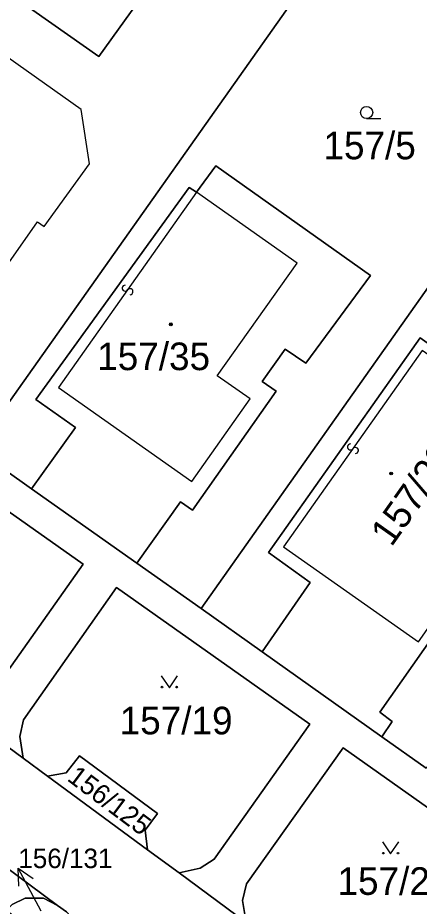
# Model space of a CAD drawing. Extents: x -598233 to -596890, y -1157848 to -1156431.
# Drawn here: x -597528.4 to -597503.6, y -1156804.9 to -1156750.1 of the extents above; entities that cross this region are included whole.
import ezdxf

# ---------------------------------------------------------------- set-up
doc = ezdxf.new("R2010")
doc.units = 0
for name, color, linetype in [('Level 1', 7, 'Continuous'), ('Level 13', 7, 'Continuous'), ('Level 3', 7, 'Continuous'), ('Level 4', 7, 'Continuous'), ('Level 5', 7, 'Continuous'), ('Level 57', 7, 'Continuous'), ('Level 60', 7, 'Continuous')]:
    doc.layers.add(name, color=color, linetype=linetype)

msp = doc.modelspace()

# ---------------------------------------------------------------- linework, layer by layer
at = {"layer": 'Level 1'}
for points in [[(-597531.26, -1156750.96), (-597529.36, -1156748.26), (-597523.37, -1156752.49), (-597516.31, -1156742.66), (-597522.2, -1156738.47), (-597522.83, -1156739.29), (-597524.46, -1156738.05)], [(-597530.97, -1156776.69), (-597506.5, -1156742.09)], [(-597517.08, -1156786.51), (-597493.42, -1156753.02)], [(-597517.36, -1156760.85), (-597516.17, -1156759.24), (-597506.65, -1156765.98), (-597510.62, -1156771.4), (-597511.89, -1156770.52), (-597513.31, -1156772.52), (-597512.45, -1156773.12), (-597517.6, -1156780.44), (-597518.34, -1156779.93), (-597521.03, -1156783.72)], [(-597527.52, -1156779.13), (-597524.81, -1156775.35), (-597527.25, -1156773.63), (-597517.8, -1156760.56), (-597517.36, -1156760.85)], [(-597513.32, -1156789.18), (-597510.35, -1156784.9), (-597512.93, -1156783.06), (-597503.58, -1156769.84), (-597500.38, -1156772.1), (-597499.33, -1156770.6), (-597493.86, -1156774.47), (-597498.37, -1156780.81), (-597499.88, -1156779.77), (-597501.32, -1156781.78), (-597499.29, -1156783.24), (-597506.07, -1156792.9), (-597505.3, -1156793.46), (-597505.94, -1156794.41)], [(-597541.72, -1156785.67), (-597541.96, -1156784.33), (-597541.75, -1156783.29), (-597536.19, -1156775.41), (-597524.33, -1156783.78), (-597530.02, -1156791.8), (-597531.1, -1156792.51), (-597532.13, -1156792.71)], [(-597527.52, -1156779.13), (-597530.97, -1156776.69)], [(-597521.03, -1156783.72), (-597527.52, -1156779.13)], [(-597517.08, -1156786.51), (-597521.03, -1156783.72)], [(-597528.04, -1156795.72), (-597528.23, -1156794.39), (-597528.02, -1156793.37), (-597522.29, -1156785.22), (-597510.37, -1156793.64), (-597516.26, -1156801.95), (-597517.14, -1156802.5), (-597518.43, -1156802.8)], [(-597517.08, -1156786.51), (-597513.32, -1156789.18)], [(-597513.32, -1156789.18), (-597505.94, -1156794.41)], [(-597528.04, -1156795.72), (-597532.13, -1156792.71)], [(-597505.94, -1156794.41), (-597503.21, -1156796.34)], [(-597514.3, -1156805.85), (-597514.52, -1156804.5), (-597514.27, -1156803.47), (-597508.33, -1156795.09), (-597496.6, -1156803.39), (-597502.59, -1156812.02), (-597503.51, -1156812.55), (-597504.78, -1156812.86)], [(-597526.53, -1156796.83), (-597528.04, -1156795.72)], [(-597526.53, -1156796.83), (-597525.38, -1156796.64), (-597524.56, -1156795.59), (-597519.76, -1156799.14), (-597520.51, -1156800.17), (-597520.38, -1156801.37)], [(-597520.38, -1156801.37), (-597526.53, -1156796.83)], [(-597525.92, -1156804.8), (-597531.78, -1156800.46)], [(-597518.43, -1156802.8), (-597520.38, -1156801.37)], [(-597514.3, -1156805.85), (-597518.43, -1156802.8)], [(-597525.37, -1156805.19), (-597524.67, -1156805.96), (-597524.39, -1156806.85), (-597524.53, -1156807.82), (-597524.76, -1156808.28), (-597529.08, -1156805.11), (-597528.72, -1156804.75), (-597527.9, -1156804.35), (-597526.79, -1156804.36), (-597525.92, -1156804.8)], [(-597525.92, -1156804.8), (-597525.37, -1156805.19)]]:
    msp.add_lwpolyline(points, dxfattribs=at)
at = {"layer": 'Level 13'}
for centre, start, end in [((-597521.75, -1156766.773), 91.9911, 324.5811), ((-597521.45, -1156766.988), 272.2056, 144.3036), ((-597507.87, -1156776.553), 91.9444, 324.5344), ((-597507.57, -1156776.768), 272.1589, 144.2569)]:
    msp.add_arc(centre, 0.184, start, end, dxfattribs=at)
at = {"layer": 'Level 3'}
for points in [[(-597539.83, -1156763.09), (-597531.52, -1156768.91), (-597527.16, -1156762.69), (-597526.74, -1156762.98), (-597523.94, -1156759.1), (-597524.46, -1156755.76), (-597531.26, -1156750.96)], [(-597517.36, -1156760.85), (-597525.85, -1156772.9), (-597517.65, -1156778.68), (-597514.06, -1156773.59), (-597516.08, -1156772.17), (-597511.15, -1156765.22), (-597517.36, -1156760.85)], [(-597511.99, -1156782.71), (-597503.69, -1156788.55), (-597500.05, -1156783.38), (-597502.09, -1156781.93), (-597497.21, -1156775.01), (-597503.45, -1156770.61), (-597511.99, -1156782.71)]]:
    msp.add_lwpolyline(points, dxfattribs=at)
at = {"layer": 'Level 5'}
msp.add_line((-597506.88, -1156756.32), (-597506.005, -1156756.32), dxfattribs=at)
for points in [[(-597519.531, -1156790.65), (-597519.03, -1156791.4), (-597518.53, -1156790.65)], [(-597505.901, -1156800.88), (-597505.4, -1156801.63), (-597504.9, -1156800.88)]]:
    msp.add_lwpolyline(points, dxfattribs=at)
for centre, radius in [((-597506.88, -1156755.945), 0.375), ((-597518.94, -1156769), 0.09), ((-597518.94, -1156769), 0.0521), ((-597505.37, -1156778.19), 0.09), ((-597505.37, -1156778.19), 0.0521), ((-597519.48, -1156791.35), 0.05), ((-597518.581, -1156791.35), 0.05), ((-597505.85, -1156801.58), 0.05), ((-597504.951, -1156801.58), 0.05)]:
    msp.add_circle(centre, radius, dxfattribs=at)
at = {"layer": 'Level 57'}
msp.add_line((-597526.915, -1156805.144), (-597528.333, -1156802.5), dxfattribs=at)
msp.add_lwpolyline([(-597528.301, -1156803.618), (-597528.333, -1156802.5), (-597527.42, -1156803.145)], dxfattribs=at)
at = {"layer": 'Level 60'}
for points in [[(-597644.58, -1156692.49), (-597634.18, -1156702.41), (-597629.52, -1156706.86), (-597623.37, -1156711.22), (-597602.24, -1156726.18), (-597594.45, -1156731.7), (-597572.57, -1156747.2), (-597558.7, -1156757.03), (-597544.83, -1156766.86), (-597541.06, -1156769.53), (-597530.97, -1156776.69), (-597527.52, -1156779.13), (-597521.03, -1156783.72), (-597517.08, -1156786.51), (-597513.32, -1156789.18), (-597505.94, -1156794.41), (-597503.21, -1156796.34)], [(-597578.19, -1156758.79), (-597573.18, -1156762.47), (-597569.08, -1156765.47), (-597567.57, -1156766.58), (-597561.44, -1156771.15), (-597559.53, -1156772.55), (-597555.44, -1156775.56), (-597553.92, -1156776.68), (-597547.74, -1156781.23), (-597545.89, -1156782.59), (-597541.72, -1156785.67), (-597540.23, -1156786.77), (-597534.05, -1156791.3), (-597532.13, -1156792.71), (-597528.04, -1156795.72), (-597526.53, -1156796.83), (-597520.38, -1156801.37), (-597518.43, -1156802.8), (-597514.3, -1156805.85)], [(-597525.37, -1156805.19), (-597525.92, -1156804.8), (-597531.78, -1156800.46), (-597532.34, -1156800.07), (-597538.28, -1156795.67), (-597538.77, -1156795.33), (-597544.5, -1156791.07), (-597545.18, -1156790.57), (-597551.08, -1156786.24), (-597552.24, -1156785.38), (-597561.83, -1156778.32), (-597565.57, -1156775.58), (-597579.99, -1156764.93)], [(-597530.02, -1156791.8), (-597524.33, -1156783.78), (-597536.19, -1156775.41)], [(-597496.6, -1156803.39), (-597508.33, -1156795.09), (-597514.27, -1156803.47), (-597514.52, -1156804.5), (-597514.3, -1156805.85), (-597518.43, -1156802.8), (-597517.14, -1156802.5), (-597516.26, -1156801.95), (-597510.37, -1156793.64), (-597522.29, -1156785.22), (-597528.02, -1156793.37), (-597528.23, -1156794.39), (-597528.04, -1156795.72), (-597532.13, -1156792.71)], [(-597531.78, -1156800.46), (-597525.92, -1156804.8), (-597526.79, -1156804.36), (-597527.9, -1156804.35), (-597528.72, -1156804.75)]]:
    msp.add_lwpolyline(points, dxfattribs=at)
for points in [[(-597524.46, -1156738.05), (-597519.59, -1156731.16), (-597516.78, -1156733.5), (-597506.5, -1156742.09), (-597530.97, -1156776.69), (-597541.06, -1156769.53), (-597538.16, -1156765.41), (-597540.36, -1156763.88), (-597539.83, -1156763.09), (-597531.26, -1156750.96), (-597529.36, -1156748.26), (-597523.37, -1156752.49), (-597516.31, -1156742.66), (-597522.2, -1156738.47), (-597522.83, -1156739.29)], [(-597544.83, -1156766.86), (-597524.46, -1156738.05), (-597522.83, -1156739.29), (-597522.2, -1156738.47), (-597516.31, -1156742.66), (-597523.37, -1156752.49), (-597529.36, -1156748.26), (-597531.26, -1156750.96), (-597539.83, -1156763.09), (-597540.36, -1156763.88), (-597538.16, -1156765.41), (-597541.06, -1156769.53)], [(-597493.42, -1156753.02), (-597517.08, -1156786.51), (-597521.03, -1156783.72), (-597518.34, -1156779.93), (-597517.6, -1156780.44), (-597512.45, -1156773.12), (-597513.31, -1156772.52), (-597511.89, -1156770.52), (-597510.62, -1156771.4), (-597506.65, -1156765.98), (-597516.17, -1156759.24), (-597517.36, -1156760.85), (-597517.8, -1156760.56), (-597527.25, -1156773.63), (-597524.81, -1156775.35), (-597527.52, -1156779.13), (-597530.97, -1156776.69), (-597506.5, -1156742.09), (-597505.99, -1156742.51), (-597495.39, -1156751.37)], [(-597517.08, -1156786.51), (-597493.42, -1156753.02), (-597488.14, -1156757.43), (-597480.33, -1156763.96), (-597503.21, -1156796.34), (-597505.94, -1156794.41), (-597505.3, -1156793.46), (-597506.07, -1156792.9), (-597499.29, -1156783.24), (-597501.32, -1156781.78), (-597499.88, -1156779.77), (-597498.37, -1156780.81), (-597493.86, -1156774.47), (-597499.33, -1156770.6), (-597500.38, -1156772.1), (-597503.58, -1156769.84), (-597512.93, -1156783.06), (-597510.35, -1156784.9), (-597513.32, -1156789.18)], [(-597524.81, -1156775.35), (-597527.25, -1156773.63), (-597517.8, -1156760.56), (-597517.36, -1156760.85), (-597516.17, -1156759.24), (-597506.65, -1156765.98), (-597510.62, -1156771.4), (-597511.89, -1156770.52), (-597513.31, -1156772.52), (-597512.45, -1156773.12), (-597517.6, -1156780.44), (-597518.34, -1156779.93), (-597521.03, -1156783.72), (-597527.52, -1156779.13)], [(-597510.35, -1156784.9), (-597512.93, -1156783.06), (-597503.58, -1156769.84), (-597500.38, -1156772.1), (-597499.33, -1156770.6), (-597493.86, -1156774.47), (-597498.37, -1156780.81), (-597499.88, -1156779.77), (-597501.32, -1156781.78), (-597499.29, -1156783.24), (-597506.07, -1156792.9), (-597505.3, -1156793.46), (-597505.94, -1156794.41), (-597513.32, -1156789.18)], [(-597541.96, -1156784.33), (-597541.75, -1156783.29), (-597536.19, -1156775.41), (-597524.33, -1156783.78), (-597530.02, -1156791.8), (-597531.1, -1156792.51), (-597532.13, -1156792.71), (-597534.05, -1156791.3), (-597534.23, -1156790.17), (-597533.43, -1156789.07), (-597538.28, -1156785.49), (-597539.06, -1156786.57), (-597540.23, -1156786.77), (-597541.72, -1156785.67)], [(-597528.23, -1156794.39), (-597528.02, -1156793.37), (-597522.29, -1156785.22), (-597510.37, -1156793.64), (-597516.26, -1156801.95), (-597517.14, -1156802.5), (-597518.43, -1156802.8), (-597520.38, -1156801.37), (-597520.51, -1156800.17), (-597519.76, -1156799.14), (-597524.56, -1156795.59), (-597525.38, -1156796.64), (-597526.53, -1156796.83), (-597528.04, -1156795.72)], [(-597514.52, -1156804.5), (-597514.27, -1156803.47), (-597508.33, -1156795.09), (-597496.6, -1156803.39), (-597502.59, -1156812.02), (-597503.51, -1156812.55), (-597504.78, -1156812.86), (-597506.64, -1156811.48), (-597506.77, -1156810.33), (-597506.04, -1156809.22), (-597510.87, -1156805.65), (-597511.63, -1156806.72), (-597512.85, -1156806.91), (-597514.3, -1156805.85)], [(-597520.38, -1156801.37), (-597526.53, -1156796.83), (-597525.38, -1156796.64), (-597524.56, -1156795.59), (-597519.76, -1156799.14), (-597520.51, -1156800.17)], [(-597525.37, -1156805.19), (-597524.67, -1156805.96), (-597524.39, -1156806.85), (-597524.53, -1156807.82), (-597524.76, -1156808.28), (-597529.08, -1156805.11), (-597528.72, -1156804.75), (-597527.9, -1156804.35), (-597526.79, -1156804.36), (-597525.92, -1156804.8)]]:
    msp.add_lwpolyline(points, close=True, dxfattribs=at)

# ---------------------------------------------------------------- texts
at = {"layer": 'Level 4'}
for s, p in [('157/5', (-597509.539, -1156758.83)), ('157/35', (-597523.474, -1156771.82)), ('157/19', (-597522.089, -1156794.26)), ('157/20', (-597508.675, -1156804.15))]:
    msp.add_text(s, height=1.7, dxfattribs=at).set_placement(p)
for s, height, rotation, p in [('157/28', 1.7, 54.7861, (-597505.351, -1156782.763)), ('156/125', 1.2, 323.1, (-597525.386, -1156797.066))]:
    msp.add_text(s, height=height, rotation=rotation, dxfattribs=at).set_placement(p)
at = {"layer": 'Level 57'}
msp.add_text('156/131', height=1.2, dxfattribs=at).set_placement((-597528.333, -1156802.5))

doc.saveas('drawing.dxf')
